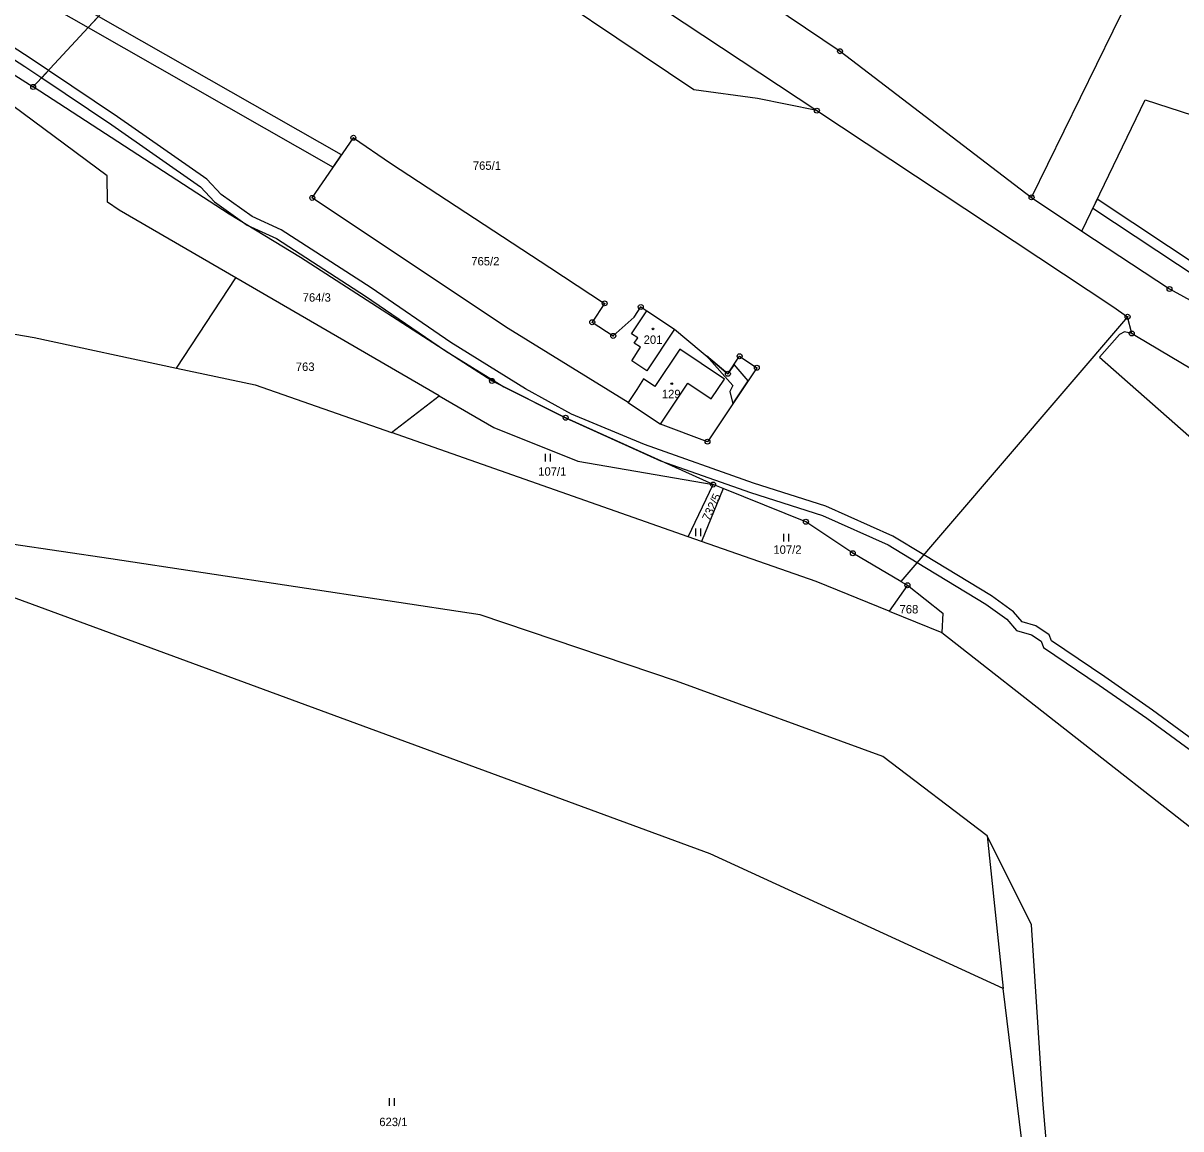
# Model space of a CAD drawing. Extents: x -680203 to -673936, y -1102717 to -1093650.
# Drawn here: x -677779.2 to -677545.3, y -1098609.1 to -1098385.8 of the extents above; entities that cross this region are included whole.
import ezdxf

# ---------------------------------------------------------------- set-up
doc = ezdxf.new("R2010")
doc.units = 0
for name, color, linetype in [('_Ideová část', 7, 'Continuous'), ('SOxx02xx_Koleje_param další_Popis10', 7, 'Continuous'), ('SOxxxxxx_Koleje_hlavní_body_Popis10', 7, 'Continuous'), ('SOxxxxxx_Koleje_LN_parametry_Popis10', 7, 'Continuous'), ('SOxxxxxx_Koleje_param další_Popis10', 7, 'Continuous'), ('SOxxxxxx_Osa_bod_P', 7, 'Continuous'), ('x_prac', 7, 'Continuous')]:
    doc.layers.add(name, color=color, linetype=linetype)

msp = doc.modelspace()

# ---------------------------------------------------------------- linework, layer by layer
at = {"layer": '_Ideová část'}
msp.add_circle((-676417.7, -1099401.52), 1287.12, dxfattribs=at)
at = {"layer": 'SOxx02xx_Koleje_param další_Popis10'}
for centre, radius in [((-677614.18, -1098391.46), 0.5), ((-677614.18, -1098391.46), 0.0303), ((-677777.14, -1098398.67), 0.5), ((-677777.14, -1098398.67), 0.0303), ((-677618.85, -1098403.46), 0.5), ((-677618.85, -1098403.46), 0.0303), ((-677712.47, -1098408.94), 0.5), ((-677712.47, -1098408.94), 0.0303), ((-677720.77, -1098421.07), 0.5), ((-677720.77, -1098421.07), 0.0303), ((-677575.5, -1098420.97), 0.5), ((-677575.5, -1098420.97), 0.0303), ((-677547.63, -1098439.47), 0.5), ((-677547.63, -1098439.47), 0.0303), ((-677661.72, -1098442.37), 0.5), ((-677661.72, -1098442.37), 0.0303), ((-677654.42, -1098443.1), 0.5), ((-677654.42, -1098443.1), 0.0303), ((-677556.1, -1098445.08), 0.5), ((-677556.1, -1098445.08), 0.0303), ((-677664.23, -1098446.18), 0.5), ((-677664.23, -1098446.18), 0.0303), ((-677659.98, -1098448.94), 0.5), ((-677659.98, -1098448.94), 0.0303), ((-677555.26, -1098448.46), 0.5), ((-677555.26, -1098448.46), 0.0303), ((-677634.46, -1098453.05), 0.5), ((-677634.46, -1098453.05), 0.0303), ((-677636.83, -1098456.59), 0.5), ((-677636.83, -1098456.59), 0.0303), ((-677630.98, -1098455.37), 0.5), ((-677630.98, -1098455.37), 0.0303), ((-677684.48, -1098458.04), 0.5), ((-677684.48, -1098458.04), 0.0303), ((-677669.6, -1098465.47), 0.5), ((-677669.6, -1098465.47), 0.0303), ((-677640.95, -1098470.31), 0.5), ((-677640.95, -1098470.31), 0.0303), ((-677639.8, -1098478.96), 0.5), ((-677639.8, -1098478.96), 0.0303), ((-677621.07, -1098486.47), 0.5), ((-677621.07, -1098486.47), 0.0303), ((-677611.59, -1098492.84), 0.5), ((-677611.59, -1098492.84), 0.0303), ((-677600.56, -1098499.3), 0.5), ((-677600.56, -1098499.3), 0.0303)]:
    msp.add_circle(centre, radius, dxfattribs=at)
at = {"layer": 'SOxxxxxx_Koleje_hlavní_body_Popis10'}
for p, q in [((-677673.66, -1098474.29), (-677673.66, -1098472.79)), ((-677672.66, -1098474.29), (-677672.66, -1098472.79)), ((-677643.31, -1098489.37), (-677643.31, -1098487.87)), ((-677642.31, -1098489.37), (-677642.31, -1098487.87)), ((-677625.51, -1098490.44), (-677625.51, -1098488.94)), ((-677624.51, -1098490.44), (-677624.51, -1098488.94)), ((-677705.18, -1098604.39), (-677705.18, -1098602.89)), ((-677704.18, -1098604.39), (-677704.18, -1098602.89))]:
    msp.add_line(p, q, dxfattribs=at)
at = {"layer": 'SOxxxxxx_Koleje_LN_parametry_Popis10'}
for points in [[(-677766.04, -1098386.7), (-677763.95, -1098384.45), (-677831.84, -1098345.78), (-677858.73, -1098328.8), (-677859.73, -1098331.72), (-677833.39, -1098348.35)], [(-677716.53, -1098414.88), (-677714.84, -1098412.4), (-677763.95, -1098384.45), (-677766.04, -1098386.7)], [(-677562.22, -1098421.33), (-677563.1, -1098423.15), (-677541.64, -1098437.36), (-677527.3, -1098445.2), (-677526.45, -1098443.39), (-677540.6, -1098435.65)], [(-677641.14, -1098452.99), (-677635.86, -1098458.97), (-677636.41, -1098460.17), (-677635.86, -1098462.69), (-677632.73, -1098457.99), (-677635.59, -1098454.73), (-677636.83, -1098456.59)]]:
    msp.add_lwpolyline(points, close=True, dxfattribs=at)
for points in [[(-677787.49, -1098388.95), (-677778.84, -1098394.52), (-677775.42, -1098396.82), (-677774.04, -1098395.33), (-677777.74, -1098392.84), (-677786.41, -1098387.27)], [(-677540.4, -1098532.31), (-677551.08, -1098524.54), (-677560.7, -1098517.81), (-677571.47, -1098510.55), (-677571.93, -1098509.32), (-677574.65, -1098507.48), (-677577.39, -1098506.68), (-677579.16, -1098504.67), (-677583.61, -1098501.43), (-677597.27, -1098493.16), (-677603.52, -1098489.37), (-677617.02, -1098483.32), (-677631.65, -1098478.67), (-677653.65, -1098470.89), (-677668.39, -1098464.76), (-677677.68, -1098459.6), (-677692.77, -1098450.29), (-677708.91, -1098439.26), (-677727.04, -1098427.53), (-677732.92, -1098424.82), (-677739.18, -1098420.37), (-677742.04, -1098417.32), (-677760.14, -1098404.68), (-677774.04, -1098395.33), (-677775.42, -1098396.82), (-677761.28, -1098406.32)], [(-677761.28, -1098406.32), (-677743.36, -1098418.84), (-677740.5, -1098421.89), (-677733.92, -1098426.56), (-677728, -1098429.29), (-677710.01, -1098440.92), (-677693.87, -1098451.97), (-677682.06, -1098459.25), (-677669.6, -1098465.47), (-677650.43, -1098474.15), (-677632.29, -1098480.57), (-677617.74, -1098485.2), (-677604.46, -1098491.15), (-677598.59, -1098494.7), (-677584.71, -1098503.09), (-677580.52, -1098506.15), (-677578.51, -1098508.44), (-677575.51, -1098509.32), (-677573.57, -1098510.62), (-677573.11, -1098511.85), (-677561.84, -1098519.45), (-677552.24, -1098526.16), (-677541.62, -1098533.91)]]:
    msp.add_lwpolyline(points, dxfattribs=at)
at = {"layer": 'SOxxxxxx_Koleje_param další_Popis10'}
for centre in [(-677651.95, -1098447.54), (-677648.16, -1098458.6)]:
    msp.add_circle(centre, 0.175, dxfattribs=at)
at = {"layer": 'x_prac'}
for p, q in [((-677575.5, -1098420.97), (-677537.74, -1098343.94)), ((-677693.62, -1098353.92), (-677618.85, -1098403.46)), ((-677761.72, -1098382.05), (-677777.14, -1098398.67)), ((-677761.72, -1098382.05), (-677777.14, -1098398.67)), ((-677788.15, -1098391.72), (-677777.14, -1098398.67)), ((-677788.15, -1098391.72), (-677777.14, -1098398.67)), ((-677618.85, -1098403.46), (-677630.86, -1098400.99)), ((-677575.5, -1098420.97), (-677565.32, -1098427.78)), ((-677748.17, -1098455.43), (-677736.23, -1098437.22)), ((-677695.11, -1098461.08), (-677736.23, -1098437.22)), ((-677804.68, -1098444.43), (-677776.97, -1098449.3)), ((-677804.68, -1098444.43), (-677776.97, -1098449.3)), ((-677653.22, -1098443.86), (-677647.63, -1098447.56)), ((-677555.26, -1098448.46), (-677556.1, -1098445.08)), ((-677776.97, -1098449.3), (-677748.17, -1098455.43)), ((-677776.97, -1098449.3), (-677748.17, -1098455.43)), ((-677656.98, -1098462.39), (-677681.22, -1098447.45)), ((-677555.26, -1098448.46), (-677556.7, -1098448.12)), ((-677650.47, -1098466.76), (-677644.9, -1098458.49)), ((-677704.77, -1098468.48), (-677695.11, -1098461.08)), ((-677655.25, -1098459.78), (-677656.98, -1098462.39)), ((-677656.98, -1098462.39), (-677650.47, -1098466.76)), ((-677640.95, -1098470.31), (-677650.47, -1098466.76)), ((-677644.82, -1098489.52), (-677704.77, -1098468.48)), ((-677644.82, -1098489.52), (-677704.77, -1098468.48)), ((-677644.82, -1098489.52), (-677639.8, -1098478.96)), ((-677637.76, -1098479.77), (-677642.19, -1098490.44)), ((-677637.76, -1098479.77), (-677639.8, -1098478.96)), ((-677642.19, -1098490.44), (-677644.82, -1098489.52)), ((-677642.19, -1098490.44), (-677644.82, -1098489.52)), ((-677601.87, -1098498.53), (-677600.56, -1098499.3)), ((-677600.56, -1098499.3), (-677604.27, -1098504.54)), ((-677604.27, -1098504.54), (-677593.61, -1098508.85)), ((-677604.27, -1098504.54), (-677593.61, -1098508.85)), ((-677593.61, -1098508.85), (-677542.08, -1098549.23)), ((-677593.61, -1098508.85), (-677542.08, -1098549.23)), ((-677584.48, -1098549.87), (-677581.21, -1098580.72))]:
    msp.add_line(p, q, dxfattribs=at)
for points in [[(-677630.86, -1098400.99), (-677643.74, -1098399.23), (-677685.28, -1098371.35), (-677694.16, -1098354.89)], [(-677670.52, -1098355.38), (-677657.07, -1098362.82), (-677638.47, -1098375.03), (-677614.18, -1098391.46), (-677575.5, -1098420.97)], [(-677736.23, -1098437.22), (-677759.8, -1098423.57), (-677762.12, -1098421.92), (-677762.17, -1098416.62), (-677789.95, -1098396.09)], [(-677639.8, -1098478.96), (-677669.6, -1098465.47), (-677684.48, -1098458.04), (-677688.05, -1098455.75), (-677723.12, -1098433.11), (-677737.58, -1098424.37), (-677777.14, -1098398.67)], [(-677565.32, -1098427.78), (-677552.58, -1098401.24), (-677519.08, -1098412.14), (-677512.48, -1098413.53)], [(-677618.85, -1098403.46), (-677559.05, -1098443), (-677556.1, -1098445.08)], [(-677681.22, -1098447.45), (-677714.08, -1098425.54), (-677720.77, -1098421.07), (-677712.47, -1098408.94), (-677704.99, -1098414.03), (-677672.8, -1098435.1), (-677661.72, -1098442.37), (-677664.23, -1098446.18), (-677659.98, -1098448.94), (-677655.76, -1098445.17), (-677654.42, -1098443.1), (-677653.22, -1098443.86)], [(-677584.48, -1098549.87), (-677605.52, -1098533.88), (-677647.21, -1098518.64), (-677686.84, -1098505.25), (-677761.44, -1098493.96), (-677801.65, -1098488.07), (-677924.79, -1098436.5), (-677985.27, -1098415.33), (-678019.76, -1098411.81)], [(-677565.32, -1098427.78), (-677547.63, -1098439.47), (-677529.3, -1098449.48)], [(-677647.63, -1098447.56), (-677653.19, -1098455.99), (-677656.21, -1098453.99), (-677654.45, -1098451.25), (-677655.75, -1098450.41), (-677655.04, -1098449.32), (-677656.28, -1098448.51), (-677653.22, -1098443.86)], [(-677556.1, -1098445.08), (-677581.44, -1098474.65), (-677601.87, -1098498.53)], [(-677647.63, -1098447.56), (-677636.83, -1098456.59), (-677634.46, -1098453.05), (-677630.98, -1098455.37), (-677640.95, -1098470.31)], [(-677556.7, -1098448.12), (-677557.72, -1098448.65), (-677561.74, -1098453.23), (-677531.31, -1098480.05), (-677534.97, -1098483.78)], [(-677523.51, -1098463.88), (-677531.51, -1098461.81), (-677538.53, -1098458.45), (-677554.3, -1098449.04), (-677555.26, -1098448.46)], [(-677642.2, -1098454.52), (-677646.55, -1098451.62), (-677651.58, -1098459.14)], [(-677748.17, -1098455.43), (-677732.32, -1098458.81), (-677704.77, -1098468.48)], [(-677748.17, -1098455.43), (-677732.32, -1098458.81), (-677704.77, -1098468.48)], [(-677644.9, -1098458.49), (-677640.19, -1098461.67), (-677637.51, -1098457.65), (-677642.2, -1098454.52)], [(-677651.58, -1098459.14), (-677653.84, -1098457.64), (-677655.25, -1098459.78)], [(-677695.11, -1098461.08), (-677684.13, -1098467.43), (-677667.13, -1098474.21), (-677639.8, -1098478.96)], [(-677581.21, -1098580.72), (-677640.42, -1098553.54), (-677781.85, -1098501.5), (-677864.9, -1098473.17), (-677882.9, -1098512.73), (-677873.62, -1098521), (-677876.92, -1098540.37)], [(-677601.87, -1098498.53), (-677611.59, -1098492.84), (-677621.07, -1098486.47), (-677637.76, -1098479.77)], [(-677604.27, -1098504.54), (-677619.03, -1098498.57), (-677642.19, -1098490.44)], [(-677604.27, -1098504.54), (-677619.03, -1098498.57), (-677642.19, -1098490.44)], [(-677600.56, -1098499.3), (-677593.39, -1098504.91), (-677593.61, -1098508.85)], [(-677547.26, -1098706.22), (-677561.71, -1098672.43), (-677569.82, -1098643.17), (-677573.17, -1098604.17), (-677575.48, -1098567.84), (-677584.48, -1098549.87)], [(-677554.39, -1098714.03), (-677571.75, -1098658.2), (-677581.21, -1098580.72)]]:
    msp.add_lwpolyline(points, dxfattribs=at)

# ---------------------------------------------------------------- texts
at = {"layer": 'SOxxxxxx_Osa_bod_P'}
for s, p in [('765/1', (-677688.34, -1098415.41)), ('765/2', (-677688.66, -1098434.71)), ('764/3', (-677722.71, -1098442.03)), ('201', (-677653.84, -1098450.55)), ('763', (-677724.1, -1098456.02)), ('129', (-677650.17, -1098461.52)), ('107/1', (-677675.14, -1098477.18)), ('107/2', (-677627.64, -1098492.95)), ('768', (-677602.16, -1098504.99)), ('623/1', (-677707.24, -1098608.52))]:
    msp.add_text(s, height=1.7, dxfattribs=at).set_placement(p)
msp.add_text('732/5', height=1.7, rotation=65, dxfattribs=at).set_placement((-677640.57, -1098486.44))

doc.saveas('drawing.dxf')
